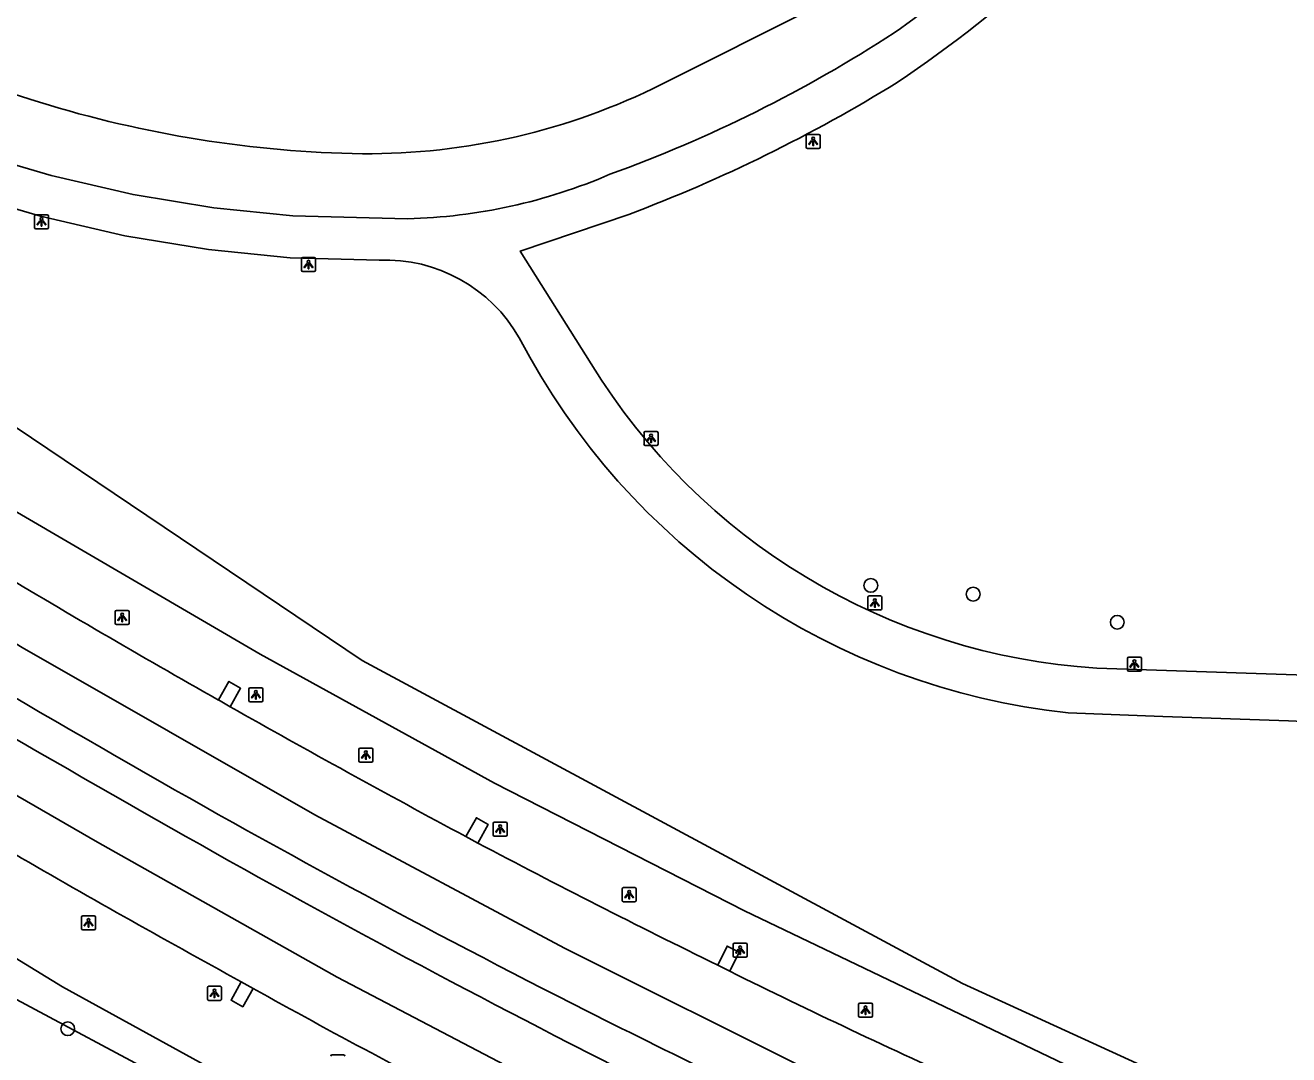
# Model space of a CAD drawing. Extents: x 158087 to 159494, y 382905 to 383981.
# Drawn here: x 159147.7 to 159237.4, y 383617.1 to 383690.2 of the extents above; entities that cross this region are included whole.
import ezdxf

# ---------------------------------------------------------------- set-up
doc = ezdxf.new("R2010")
doc.units = 0
for name, color, linetype in [('IMGEO_Berm_groen', 7, 'Continuous'), ('IMGEO_Berm_open', 7, 'Continuous'), ('IMGEO_Boom', 7, 'Continuous'), ('IMGEO_Groenvoorziening', 7, 'Continuous'), ('IMGEO_Lichtpunt', 7, 'Continuous'), ('IMGEO_Rijbaan_regionaal_gesloten', 7, 'Continuous'), ('IMGEO_Voetpad_gesloten', 7, 'Continuous')]:
    doc.layers.add(name, color=color, linetype=linetype)

msp = doc.modelspace()

# ---------------------------------------------------------------- linework, layer by layer
at = {"layer": 'IMGEO_Berm_groen'}
for points in [[(158903.511, 383807.338), (158912.45, 383796.934), (158931.369, 383782.148), (158969.974, 383752.859), (159025.594, 383711.342), (159057.228, 383687.268), (159086.577, 383664.934), (159106.078, 383650.693), (159116.489, 383643.09), (159134.156, 383631.849), (159150.351, 383621.947), (159177.164, 383607.204), (159191.538, 383601.097), (159222.257, 383587.89)], [(159253.78, 383600.966), (159198.75, 383627.345), (159181.001, 383636.404), (159164.377, 383645.559), (159147.178, 383655.599), (159129.505, 383666.708), (159113.692, 383677.256), (159082.721, 383700.616)]]:
    msp.add_lwpolyline(points, dxfattribs=at)
at = {"layer": 'IMGEO_Berm_open'}
for points in [[(159161.427, 383642.303), (159162.169, 383643.617), (159162.998, 383643.132), (159162.256, 383641.819)], [(159178.986, 383632.605), (159179.726, 383633.952), (159180.559, 383633.477), (159179.832, 383632.149)], [(159196.853, 383623.486), (159197.51, 383624.843), (159198.367, 383624.41), (159197.708, 383623.048)], [(159163.891, 383621.836), (159163.148, 383620.531), (159162.317, 383620.992), (159163.047, 383622.307)]]:
    msp.add_lwpolyline(points, dxfattribs=at)
at = {"layer": 'IMGEO_Boom'}
for centre in [(159207.71, 383650.435), (159214.969, 383649.814), (159225.195, 383647.822), (159150.729, 383618.972)]:
    msp.add_circle(centre, 0.489, dxfattribs=at)
at = {"layer": 'IMGEO_Groenvoorziening'}
for points in [[(159254.107, 383601.603), (159254.865, 383603.557), (159214.22, 383622.196), (159171.619, 383645.102), (159131.713, 383671.97), (159105.029, 383693.834), (159078.218, 383715.543), (159070.084, 383722.467)], [(159203.683, 383691.419), (159192.879, 383685.995)], [(159104.007, 383647.938), (159107.457, 383645.582), (159125.016, 383633.992), (159136.17, 383627.16), (159145.702, 383621.79), (159158.899, 383614.734), (159174.584, 383606.631), (159183.494, 383602.423), (159208.283, 383592.173), (159216.897, 383589.048), (159222.257, 383587.89)]]:
    msp.add_lwpolyline(points, dxfattribs=at)
for centre, radius, start, end in [((159193.492, 383828.747), 150.822, 244.08964, 252.73614), ((159171.945, 383727.967), 46.903, 269.62051, 296.50853), ((159172.995, 383763.174), 82.12, 252.81476, 269.05015)]:
    msp.add_arc(centre, radius, start, end, dxfattribs=at)
at = {"layer": 'IMGEO_Lichtpunt'}
for p, q in [((159203.121, 383682.347), (159203.121, 383681.54)), ((159203.121, 383682.347), (159203.121, 383681.54)), ((159204.023, 383682.442), (159203.215, 383682.442)), ((159204.023, 383682.442), (159203.215, 383682.442)), ((159204.117, 383681.54), (159204.117, 383682.347)), ((159204.117, 383681.54), (159204.117, 383682.347)), ((159203.215, 383681.446), (159204.023, 383681.446)), ((159203.215, 383681.446), (159204.023, 383681.446)), ((159148.371, 383676.641), (159148.371, 383675.834)), ((159148.371, 383676.641), (159148.371, 383675.834)), ((159149.273, 383676.736), (159148.465, 383676.736)), ((159149.273, 383676.736), (159148.465, 383676.736)), ((159149.367, 383675.834), (159149.367, 383676.641)), ((159149.367, 383675.834), (159149.367, 383676.641)), ((159148.465, 383675.74), (159149.273, 383675.74)), ((159148.465, 383675.74), (159149.273, 383675.74)), ((159167.316, 383673.607), (159167.316, 383672.8)), ((159167.316, 383673.607), (159167.316, 383672.8)), ((159168.218, 383673.702), (159167.41, 383673.702)), ((159168.218, 383673.702), (159167.41, 383673.702)), ((159168.312, 383672.8), (159168.312, 383673.607)), ((159168.312, 383672.8), (159168.312, 383673.607)), ((159167.41, 383672.706), (159168.218, 383672.706)), ((159167.41, 383672.706), (159168.218, 383672.706)), ((159192.519, 383661.366), (159191.711, 383661.366)), ((159192.519, 383661.366), (159191.711, 383661.366)), ((159191.617, 383661.271), (159191.617, 383660.464)), ((159191.617, 383661.271), (159191.617, 383660.464)), ((159192.613, 383660.464), (159192.613, 383661.271)), ((159192.613, 383660.464), (159192.613, 383661.271)), ((159191.711, 383660.37), (159192.519, 383660.37)), ((159191.711, 383660.37), (159192.519, 383660.37)), ((159208.399, 383649.686), (159207.591, 383649.686)), ((159208.399, 383649.686), (159207.591, 383649.686)), ((159207.497, 383649.591), (159207.497, 383648.784)), ((159207.497, 383649.591), (159207.497, 383648.784)), ((159208.493, 383648.784), (159208.493, 383649.591)), ((159208.493, 383648.784), (159208.493, 383649.591)), ((159154.097, 383648.564), (159154.097, 383647.757)), ((159154.097, 383648.564), (159154.097, 383647.757)), ((159154.999, 383648.659), (159154.191, 383648.659)), ((159154.999, 383648.659), (159154.191, 383648.659)), ((159155.093, 383647.757), (159155.093, 383648.564)), ((159155.093, 383647.757), (159155.093, 383648.564)), ((159207.591, 383648.69), (159208.399, 383648.69)), ((159207.591, 383648.69), (159208.399, 383648.69)), ((159154.191, 383647.663), (159154.999, 383647.663)), ((159154.191, 383647.663), (159154.999, 383647.663)), ((159225.91, 383645.258), (159225.91, 383644.451)), ((159225.91, 383645.258), (159225.91, 383644.451)), ((159226.812, 383645.353), (159226.004, 383645.353)), ((159226.812, 383645.353), (159226.004, 383645.353)), ((159226.906, 383644.451), (159226.906, 383645.258)), ((159226.906, 383644.451), (159226.906, 383645.258)), ((159226.004, 383644.357), (159226.812, 383644.357)), ((159226.004, 383644.357), (159226.812, 383644.357)), ((159163.584, 383643.077), (159163.584, 383642.27)), ((159163.584, 383643.077), (159163.584, 383642.27)), ((159164.486, 383643.172), (159163.678, 383643.172)), ((159164.486, 383643.172), (159163.678, 383643.172)), ((159164.58, 383642.27), (159164.58, 383643.077)), ((159164.58, 383642.27), (159164.58, 383643.077)), ((159163.678, 383642.176), (159164.486, 383642.176)), ((159163.678, 383642.176), (159164.486, 383642.176)), ((159172.289, 383638.895), (159171.481, 383638.895)), ((159172.289, 383638.895), (159171.481, 383638.895)), ((159171.387, 383638.8), (159171.387, 383637.993)), ((159171.387, 383638.8), (159171.387, 383637.993)), ((159172.383, 383637.993), (159172.383, 383638.8)), ((159172.383, 383637.993), (159172.383, 383638.8)), ((159171.481, 383637.899), (159172.289, 383637.899)), ((159171.481, 383637.899), (159172.289, 383637.899)), ((159180.91, 383633.544), (159180.91, 383632.737)), ((159180.91, 383633.544), (159180.91, 383632.737)), ((159181.812, 383633.639), (159181.004, 383633.639)), ((159181.812, 383633.639), (159181.004, 383633.639)), ((159181.906, 383632.737), (159181.906, 383633.544)), ((159181.906, 383632.737), (159181.906, 383633.544)), ((159181.004, 383632.643), (159181.812, 383632.643)), ((159181.004, 383632.643), (159181.812, 383632.643)), ((159190.069, 383628.891), (159190.069, 383628.084)), ((159190.069, 383628.891), (159190.069, 383628.084)), ((159190.971, 383628.986), (159190.163, 383628.986)), ((159190.971, 383628.986), (159190.163, 383628.986)), ((159191.065, 383628.084), (159191.065, 383628.891)), ((159191.065, 383628.084), (159191.065, 383628.891)), ((159190.163, 383627.99), (159190.971, 383627.99)), ((159190.163, 383627.99), (159190.971, 383627.99)), ((159151.708, 383626.892), (159151.708, 383626.085)), ((159151.708, 383626.892), (159151.708, 383626.085)), ((159152.61, 383626.987), (159151.802, 383626.987)), ((159152.61, 383626.987), (159151.802, 383626.987)), ((159152.704, 383626.085), (159152.704, 383626.892)), ((159152.704, 383626.085), (159152.704, 383626.892)), ((159151.802, 383625.991), (159152.61, 383625.991)), ((159151.802, 383625.991), (159152.61, 383625.991)), ((159197.934, 383624.953), (159197.934, 383624.146)), ((159197.934, 383624.953), (159197.934, 383624.146)), ((159198.836, 383625.048), (159198.028, 383625.048)), ((159198.836, 383625.048), (159198.028, 383625.048)), ((159198.93, 383624.146), (159198.93, 383624.953)), ((159198.93, 383624.146), (159198.93, 383624.953)), ((159198.028, 383624.052), (159198.836, 383624.052)), ((159198.028, 383624.052), (159198.836, 383624.052)), ((159160.644, 383621.889), (159160.644, 383621.082)), ((159160.644, 383621.889), (159160.644, 383621.082)), ((159161.546, 383621.984), (159160.738, 383621.984)), ((159161.546, 383621.984), (159160.738, 383621.984)), ((159161.64, 383621.082), (159161.64, 383621.889)), ((159161.64, 383621.082), (159161.64, 383621.889)), ((159160.738, 383620.988), (159161.546, 383620.988)), ((159160.738, 383620.988), (159161.546, 383620.988)), ((159206.836, 383620.693), (159206.836, 383619.886)), ((159206.836, 383620.693), (159206.836, 383619.886)), ((159207.738, 383620.788), (159206.93, 383620.788)), ((159207.738, 383620.788), (159206.93, 383620.788)), ((159207.832, 383619.886), (159207.832, 383620.693)), ((159207.832, 383619.886), (159207.832, 383620.693)), ((159206.93, 383619.792), (159207.738, 383619.792)), ((159206.93, 383619.792), (159207.738, 383619.792)), ((159170.3, 383617.129), (159169.492, 383617.129)), ((159170.3, 383617.129), (159169.492, 383617.129))]:
    msp.add_line(p, q, dxfattribs=at)
for points in [[(159203.495, 383682.011), (159203.534, 383681.983), (159203.346, 383681.721), (159203.308, 383681.748), (159203.495, 383682.011)], [(159203.597, 383681.963), (159203.644, 383681.963), (159203.644, 383681.641), (159203.597, 383681.641), (159203.597, 383681.963)], [(159203.707, 383681.983), (159203.745, 383682.01), (159203.932, 383681.748), (159203.893, 383681.72), (159203.707, 383681.983)], [(159148.745, 383676.305), (159148.784, 383676.277), (159148.596, 383676.015), (159148.558, 383676.042), (159148.745, 383676.305)], [(159148.847, 383676.257), (159148.894, 383676.257), (159148.894, 383675.935), (159148.847, 383675.935), (159148.847, 383676.257)], [(159148.957, 383676.277), (159148.995, 383676.304), (159149.182, 383676.042), (159149.143, 383676.014), (159148.957, 383676.277)], [(159167.69, 383673.271), (159167.729, 383673.243), (159167.541, 383672.981), (159167.503, 383673.008), (159167.69, 383673.271)], [(159167.792, 383673.223), (159167.839, 383673.223), (159167.839, 383672.901), (159167.792, 383672.901), (159167.792, 383673.223)], [(159167.902, 383673.243), (159167.94, 383673.27), (159168.127, 383673.008), (159168.088, 383672.98), (159167.902, 383673.243)], [(159191.991, 383660.935), (159192.03, 383660.907), (159191.842, 383660.645), (159191.804, 383660.672), (159191.991, 383660.935)], [(159192.093, 383660.887), (159192.14, 383660.887), (159192.14, 383660.565), (159192.093, 383660.565), (159192.093, 383660.887)], [(159192.203, 383660.907), (159192.241, 383660.934), (159192.428, 383660.672), (159192.389, 383660.644), (159192.203, 383660.907)], [(159207.871, 383649.255), (159207.91, 383649.227), (159207.722, 383648.965), (159207.684, 383648.992), (159207.871, 383649.255)], [(159207.973, 383649.207), (159208.02, 383649.207), (159208.02, 383648.885), (159207.973, 383648.885), (159207.973, 383649.207)], [(159208.083, 383649.227), (159208.121, 383649.254), (159208.308, 383648.992), (159208.269, 383648.964), (159208.083, 383649.227)], [(159154.471, 383648.228), (159154.51, 383648.2), (159154.322, 383647.938), (159154.284, 383647.965), (159154.471, 383648.228)], [(159154.573, 383648.18), (159154.62, 383648.18), (159154.62, 383647.858), (159154.573, 383647.858), (159154.573, 383648.18)], [(159154.683, 383648.2), (159154.721, 383648.227), (159154.908, 383647.965), (159154.869, 383647.937), (159154.683, 383648.2)], [(159226.284, 383644.922), (159226.323, 383644.894), (159226.135, 383644.632), (159226.097, 383644.659), (159226.284, 383644.922)], [(159226.386, 383644.874), (159226.433, 383644.874), (159226.433, 383644.552), (159226.386, 383644.552), (159226.386, 383644.874)], [(159226.496, 383644.894), (159226.534, 383644.921), (159226.721, 383644.659), (159226.682, 383644.631), (159226.496, 383644.894)], [(159163.958, 383642.741), (159163.997, 383642.713), (159163.809, 383642.451), (159163.771, 383642.478), (159163.958, 383642.741)], [(159164.06, 383642.693), (159164.107, 383642.693), (159164.107, 383642.371), (159164.06, 383642.371), (159164.06, 383642.693)], [(159164.17, 383642.713), (159164.208, 383642.74), (159164.395, 383642.478), (159164.356, 383642.45), (159164.17, 383642.713)], [(159171.761, 383638.464), (159171.8, 383638.436), (159171.612, 383638.174), (159171.574, 383638.201), (159171.761, 383638.464)], [(159171.863, 383638.416), (159171.91, 383638.416), (159171.91, 383638.094), (159171.863, 383638.094), (159171.863, 383638.416)], [(159171.973, 383638.436), (159172.011, 383638.463), (159172.198, 383638.201), (159172.159, 383638.173), (159171.973, 383638.436)], [(159181.284, 383633.208), (159181.323, 383633.18), (159181.135, 383632.918), (159181.097, 383632.945), (159181.284, 383633.208)], [(159181.386, 383633.16), (159181.433, 383633.16), (159181.433, 383632.838), (159181.386, 383632.838), (159181.386, 383633.16)], [(159181.496, 383633.18), (159181.534, 383633.207), (159181.721, 383632.945), (159181.682, 383632.917), (159181.496, 383633.18)], [(159190.443, 383628.555), (159190.482, 383628.527), (159190.294, 383628.265), (159190.256, 383628.292), (159190.443, 383628.555)], [(159190.545, 383628.507), (159190.592, 383628.507), (159190.592, 383628.185), (159190.545, 383628.185), (159190.545, 383628.507)], [(159190.655, 383628.527), (159190.693, 383628.554), (159190.88, 383628.292), (159190.841, 383628.264), (159190.655, 383628.527)], [(159152.082, 383626.556), (159152.121, 383626.528), (159151.933, 383626.266), (159151.895, 383626.293), (159152.082, 383626.556)], [(159152.184, 383626.508), (159152.231, 383626.508), (159152.231, 383626.186), (159152.184, 383626.186), (159152.184, 383626.508)], [(159152.294, 383626.528), (159152.332, 383626.555), (159152.519, 383626.293), (159152.48, 383626.265), (159152.294, 383626.528)], [(159198.308, 383624.617), (159198.347, 383624.589), (159198.159, 383624.327), (159198.121, 383624.354), (159198.308, 383624.617)], [(159198.41, 383624.569), (159198.457, 383624.569), (159198.457, 383624.247), (159198.41, 383624.247), (159198.41, 383624.569)], [(159198.52, 383624.589), (159198.558, 383624.616), (159198.745, 383624.354), (159198.706, 383624.326), (159198.52, 383624.589)], [(159161.018, 383621.553), (159161.057, 383621.525), (159160.869, 383621.263), (159160.831, 383621.29), (159161.018, 383621.553)], [(159161.12, 383621.505), (159161.167, 383621.505), (159161.167, 383621.183), (159161.12, 383621.183), (159161.12, 383621.505)], [(159161.23, 383621.525), (159161.268, 383621.552), (159161.455, 383621.29), (159161.416, 383621.262), (159161.23, 383621.525)], [(159207.21, 383620.357), (159207.249, 383620.329), (159207.061, 383620.067), (159207.023, 383620.094), (159207.21, 383620.357)], [(159207.312, 383620.309), (159207.359, 383620.309), (159207.359, 383619.987), (159207.312, 383619.987), (159207.312, 383620.309)], [(159207.422, 383620.329), (159207.46, 383620.356), (159207.647, 383620.094), (159207.608, 383620.066), (159207.422, 383620.329)]]:
    msp.add_lwpolyline(points, dxfattribs=at)
for centre in [(159203.62, 383682.145), (159148.87, 383676.439), (159167.815, 383673.405), (159192.116, 383661.069), (159207.996, 383649.389), (159154.596, 383648.362), (159226.409, 383645.056), (159164.083, 383642.875), (159171.886, 383638.598), (159181.409, 383633.342), (159190.568, 383628.689), (159152.207, 383626.69), (159198.433, 383624.751), (159161.143, 383621.687), (159207.335, 383620.491)]:
    msp.add_circle(centre, 0.0994, dxfattribs=at)
for centre, start, end in [((159203.215, 383682.347), 90, 180), ((159203.215, 383682.347), 90, 180), ((159204.023, 383682.347), 0, 90), ((159204.023, 383682.347), 0, 90), ((159203.215, 383681.54), 180, 270), ((159203.215, 383681.54), 180, 270), ((159204.023, 383681.54), 270, 0), ((159204.023, 383681.54), 270, 360), ((159148.465, 383676.641), 90, 180), ((159148.465, 383676.641), 90, 180), ((159149.273, 383676.641), 0, 90), ((159149.273, 383676.641), 0, 90), ((159148.465, 383675.834), 180, 270), ((159148.465, 383675.834), 180, 270), ((159149.273, 383675.834), 270, 0), ((159149.273, 383675.834), 270, 360), ((159167.41, 383673.607), 90, 180), ((159167.41, 383673.607), 90, 180), ((159168.218, 383673.607), 0, 90), ((159168.218, 383673.607), 0, 90), ((159167.41, 383672.8), 180, 270), ((159167.41, 383672.8), 180, 270), ((159168.218, 383672.8), 270, 0), ((159168.218, 383672.8), 270, 360), ((159191.711, 383661.271), 90, 180), ((159191.711, 383661.271), 90, 180), ((159192.519, 383661.271), 0, 90), ((159192.519, 383661.271), 0, 90), ((159191.711, 383660.464), 180, 270), ((159191.711, 383660.464), 180, 270), ((159192.519, 383660.464), 270, 0), ((159192.519, 383660.464), 270, 360), ((159207.591, 383649.591), 90, 180), ((159207.591, 383649.591), 90, 180), ((159208.399, 383649.591), 0, 90), ((159208.399, 383649.591), 0, 90), ((159207.591, 383648.784), 180, 270), ((159207.591, 383648.784), 180, 270), ((159208.399, 383648.784), 270, 0), ((159208.399, 383648.784), 270, 360), ((159154.191, 383648.564), 90, 180), ((159154.191, 383648.564), 90, 180), ((159154.999, 383648.564), 0, 90), ((159154.999, 383648.564), 0, 90), ((159154.191, 383647.757), 180, 270), ((159154.191, 383647.757), 180, 270), ((159154.999, 383647.757), 270, 0), ((159154.999, 383647.757), 270, 360), ((159226.004, 383645.258), 90, 180), ((159226.004, 383645.258), 90, 180), ((159226.812, 383645.258), 0, 90), ((159226.812, 383645.258), 0, 90), ((159226.004, 383644.451), 180, 270), ((159226.004, 383644.451), 180, 270), ((159226.812, 383644.451), 270, 0), ((159226.812, 383644.451), 270, 360), ((159163.678, 383643.077), 90, 180), ((159163.678, 383643.077), 90, 180), ((159164.486, 383643.077), 0, 90), ((159164.486, 383643.077), 0, 90), ((159163.678, 383642.27), 180, 270), ((159163.678, 383642.27), 180, 270), ((159164.486, 383642.27), 270, 0), ((159164.486, 383642.27), 270, 360), ((159171.481, 383638.8), 90, 180), ((159171.481, 383638.8), 90, 180), ((159172.289, 383638.8), 0, 90), ((159172.289, 383638.8), 0, 90), ((159171.481, 383637.993), 180, 270), ((159171.481, 383637.993), 180, 270), ((159172.289, 383637.993), 270, 0), ((159172.289, 383637.993), 270, 360), ((159181.004, 383633.544), 90, 180), ((159181.004, 383633.544), 90, 180), ((159181.812, 383633.544), 0, 90), ((159181.812, 383633.544), 0, 90), ((159181.004, 383632.737), 180, 270), ((159181.004, 383632.737), 180, 270), ((159181.812, 383632.737), 270, 0), ((159181.812, 383632.737), 270, 360), ((159190.163, 383628.891), 90, 180), ((159190.163, 383628.891), 90, 180), ((159190.971, 383628.891), 0, 90), ((159190.971, 383628.891), 0, 90), ((159190.163, 383628.084), 180, 270), ((159190.163, 383628.084), 180, 270), ((159190.971, 383628.084), 270, 0), ((159190.971, 383628.084), 270, 360), ((159151.802, 383626.892), 90, 180), ((159151.802, 383626.892), 90, 180), ((159152.61, 383626.892), 0, 90), ((159152.61, 383626.892), 0, 90), ((159151.802, 383626.085), 180, 270), ((159151.802, 383626.085), 180, 270), ((159152.61, 383626.085), 270, 0), ((159152.61, 383626.085), 270, 360), ((159198.028, 383624.953), 90, 180), ((159198.028, 383624.953), 90, 180), ((159198.836, 383624.953), 0, 90), ((159198.836, 383624.953), 0, 90), ((159198.028, 383624.146), 180, 270), ((159198.028, 383624.146), 180, 270), ((159198.836, 383624.146), 270, 0), ((159198.836, 383624.146), 270, 360), ((159160.738, 383621.889), 90, 180), ((159160.738, 383621.889), 90, 180), ((159161.546, 383621.889), 0, 90), ((159161.546, 383621.889), 0, 90), ((159160.738, 383621.082), 180, 270), ((159160.738, 383621.082), 180, 270), ((159161.546, 383621.082), 270, 0), ((159161.546, 383621.082), 270, 360), ((159206.93, 383620.693), 90, 180), ((159206.93, 383620.693), 90, 180), ((159207.738, 383620.693), 0, 90), ((159207.738, 383620.693), 0, 90), ((159206.93, 383619.886), 180, 270), ((159206.93, 383619.886), 180, 270), ((159207.738, 383619.886), 270, 0), ((159207.738, 383619.886), 270, 360), ((159169.492, 383617.034), 90, 180), ((159169.492, 383617.034), 90, 180), ((159170.3, 383617.034), 0, 90), ((159170.3, 383617.034), 0, 90)]:
    msp.add_arc(centre, 0.0946, start, end, dxfattribs=at)
at = {"layer": 'IMGEO_Rijbaan_regionaal_gesloten'}
for points in [[(159251.086, 383594.749), (159218.242, 383609.283), (159203.684, 383615.834), (159185.971, 383624.69), (159168.259, 383634.153), (159147.489, 383646.037), (159137.236, 383652.282), (159123.129, 383661.206), (159103.961, 383674.309), (159096.436, 383679.599), (159086.834, 383686.594), (159067.635, 383701.28)], [(159247.353, 383585.758), (159239.594, 383589.387), (159225.783, 383595.761), (159208.313, 383603.546), (159190.703, 383611.709), (159169.836, 383622.628), (159152.852, 383632.212), (159139.385, 383639.976), (159122.644, 383650.288), (159109.663, 383658.901), (159093.164, 383670.184), (159080.668, 383679.525), (159062.009, 383693.704)], [(159162.256, 383641.819), (159161.427, 383642.303)], [(159179.832, 383632.149), (159178.986, 383632.605)], [(159197.708, 383623.048), (159196.853, 383623.486)], [(159163.047, 383622.307), (159163.891, 383621.836)]]:
    msp.add_lwpolyline(points, dxfattribs=at)
for centre, radius, start, end in [((159472.817, 384195.861), 642.178, 236.684748, 240.254325), ((159440.432, 384143.904), 583.494, 236.545735, 240.477068), ((159488.776, 384222.02), 665.755, 238.905919, 240.547916), ((159609.517, 384434.123), 909.828, 240.55495, 241.757749), ((159493.76, 384225.64), 678.432, 239.966439, 243.172809), ((159534.75, 384296.85), 763.088, 239.973659, 242.834706), ((159461.149, 384163.826), 601.514, 242.116108, 243.935389), ((159502.844, 384243.809), 708.327, 239.789548, 241.333007), ((159427.454, 384087.45), 518.124, 243.6778, 245.78862), ((159408.916, 384060.303), 502.286, 240.80262, 242.98183), ((159499.459, 384238.175), 692.19, 243.220148, 245.027533), ((159414.003, 384060.997), 498.123, 242.80555, 243.99497)]:
    msp.add_arc(centre, radius, start, end, dxfattribs=at)
at = {"layer": 'IMGEO_Voetpad_gesloten'}
for points in [[(159096.654, 383708.266), (159103.948, 383702.393), (159108.732, 383698.677), (159114.268, 383694.953), (159120.84, 383691.084), (159126.632, 383688.037), (159133.149, 383685.085), (159138.406, 383683.085), (159143.664, 383681.242), (159149.545, 383679.512), (159155.363, 383678.17), (159161.101, 383677.232), (159166.713, 383676.654), (159174.836, 383676.456)], [(159172.833, 383673.526), (159166.524, 383673.68), (159160.708, 383674.279), (159154.788, 383675.246), (159148.789, 383676.63), (159142.75, 383678.406), (159137.384, 383680.288), (159132.004, 383682.334), (159125.323, 383685.361), (159119.391, 383688.481), (159112.68, 383692.432), (159106.985, 383696.263), (159102.121, 383700.041), (159094.833, 383705.874)], [(159187.864, 383666.165), (159182.842, 383674.163), (159190.532, 383676.76)], [(159248.481, 383643.728), (159223.739, 383644.572)], [(159267.174, 383619.363), (159259.213, 383633.403), (159257.996, 383635.448), (159255.851, 383637.677), (159253.215, 383639.296), (159250.138, 383640.203), (159247.547, 383640.454), (159243.371, 383640.569), (159237.341, 383640.826), (159228.429, 383641.141), (159221.714, 383641.394)]]:
    msp.add_lwpolyline(points, dxfattribs=at)
for centre, radius, start, end in [((159155.769, 383766.046), 96.349, 303.95667, 320.55607), ((159156.34, 383764.954), 92.109, 305.14974, 316.0115), ((159155.349, 383772.943), 99.284, 289.93329, 302.96251), ((159151.787, 383779.626), 109.921, 290.63901, 301.72356), ((159173.865, 383715.189), 38.745, 271.43648, 293.3126), ((159173.213, 383662.505), 11.028, 29.91771, 91.97406), ((159227.03, 383690.974), 49.864, 207.42787, 263.88004), ((159226.578, 383689.887), 45.404, 211.49813, 266.41478)]:
    msp.add_arc(centre, radius, start, end, dxfattribs=at)

doc.saveas('drawing.dxf')
